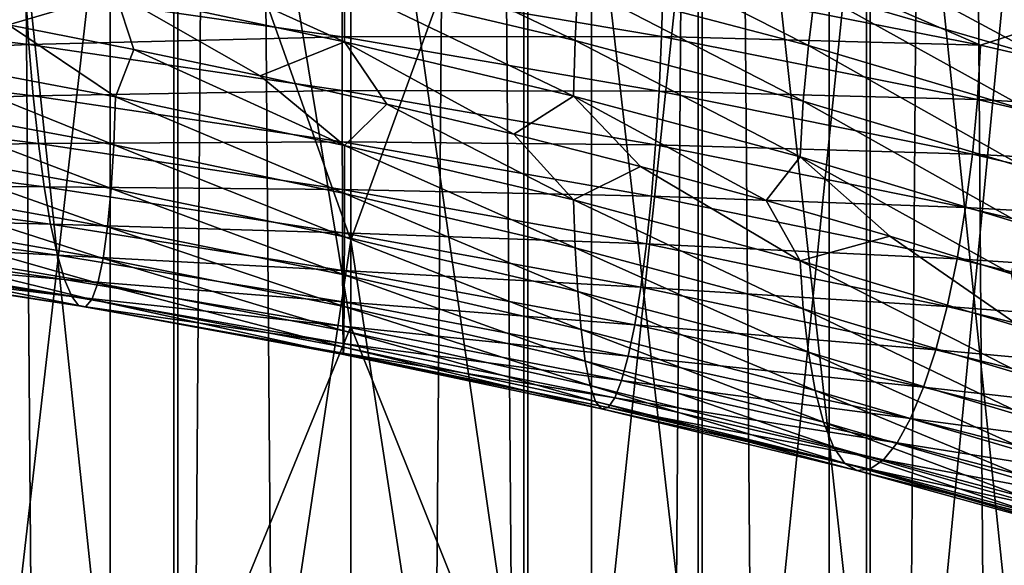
# Model space of a CAD drawing. Header units: metres. Extents: x -44 to 117, y -432 to 89.
# Tile 570 of 656: x -2.08 to 4.1, y -247.16 to -243.75. Entities that reach past the tile are written whole.
import ezdxf

# ---------------------------------------------------------------- set-up
doc = ezdxf.new("R2010")
doc.units = ezdxf.units.M
doc.layers.add('solid_125568', color=7, linetype='CONTINUOUS')

msp = doc.modelspace()

# ---------------------------------------------------------------- linework, layer by layer
at = {"layer": 'solid_125568'}
for points in [[(0, -312.351715, 242.333755), (0, -117.55674, 207.986145), (-1.509208, -117.572006, 207.899582)], [(1.509208, -312.366974, 242.247192), (1.509208, -117.572006, 207.899582), (0, -117.55674, 207.986145)], [(1.509208, -312.366974, 242.247192), (0, -117.55674, 207.986145), (0, -312.351715, 242.333755)], [(-1.509208, -312.366974, 242.247192), (-1.509208, -117.572006, 207.899582), (-2.998006, -117.617592, 207.641052)], [(-2.998006, -312.412567, 241.988663), (-1.509208, -312.366974, 242.247192), (-2.998006, -117.617592, 207.641052)], [(-1.509208, -312.366974, 242.247192), (0, -312.351715, 242.333755), (-1.509208, -117.572006, 207.899582)], [(2.998006, -312.412567, 241.988663), (2.998006, -117.617592, 207.641052), (1.509208, -117.572006, 207.899582)], [(1.509208, -312.366974, 242.247192), (2.998006, -312.412567, 241.988663), (1.509208, -117.572006, 207.899582)], [(4.446262, -312.487854, 241.561676), (4.446262, -117.692879, 207.214066), (2.998006, -117.617592, 207.641052)], [(2.998006, -312.412567, 241.988663), (4.446262, -312.487854, 241.561676), (2.998006, -117.617592, 207.641052)], [(2.998006, -316.805725, 217.073853), (2.998006, -122.010742, 182.726242), (4.446262, -121.935455, 183.153229)], [(4.446262, -316.730438, 217.500839), (2.998006, -316.805725, 217.073853), (4.446262, -121.935455, 183.153229)], [(-2.998006, -316.805725, 217.073853), (-2.998006, -122.010742, 182.726242), (-1.509208, -122.056328, 182.467712)], [(-1.509208, -316.851318, 216.815323), (-2.998006, -316.805725, 217.073853), (-1.509208, -122.056328, 182.467712)], [(-1.509208, -316.851318, 216.815323), (-1.509208, -122.056328, 182.467712), (0, -122.071594, 182.381149)], [(0, -316.866577, 216.72876), (0, -122.071594, 182.381149), (1.509208, -122.056328, 182.467712)], [(1.509208, -316.851318, 216.815323), (0, -316.866577, 216.72876), (1.509208, -122.056328, 182.467712)], [(1.509208, -316.851318, 216.815323), (1.509208, -122.056328, 182.467712), (2.998006, -122.010742, 182.726242)], [(2.998006, -316.805725, 217.073853), (1.509208, -316.851318, 216.815323), (2.998006, -122.010742, 182.726242)], [(0, -316.866577, 216.72876), (-1.509208, -316.851318, 216.815323), (0, -122.071594, 182.381149)], [(0, -245.126053, 949.558044), (0, -234.959061, 951.54834), (-1.085199, -242.073517, 950.139832)], [(1.109473, -242.072922, 950.136719), (0, -234.959061, 951.54834), (0, -245.126053, 949.558044)], [(-1.109473, -238.914276, 933.578735), (-2.201037, -248.426346, 931.5755), (-2.201037, -238.955002, 933.792114)], [(-1.109473, -238.914276, 933.578735), (-1.109473, -248.374939, 931.364441), (-2.201037, -248.426346, 931.5755)], [(0, -245.667389, 931.975098), (-1.109473, -248.374939, 931.364441), (-1.109473, -238.914276, 933.578735)], [(0, -240.83963, 933.094543), (0, -245.667389, 931.975098), (-1.109473, -238.914276, 933.578735)], [(1.085199, -238.913666, 933.575623), (1.085199, -248.374176, 931.361389), (0, -240.83963, 933.094543)], [(2.177384, -248.42485, 931.569336), (1.085199, -248.374176, 931.361389), (1.085199, -238.913666, 933.575623)], [(2.177384, -238.953827, 933.78595), (2.177384, -248.42485, 931.569336), (1.085199, -238.913666, 933.575623)], [(3.232239, -248.508774, 931.914246), (2.177384, -248.42485, 931.569336), (2.177384, -238.953827, 933.78595)], [(3.232239, -239.020309, 934.134583), (3.232239, -248.508774, 931.914246), (2.177384, -238.953827, 933.78595)], [(4.231679, -248.624634, 932.390137), (3.232239, -248.508774, 931.914246), (3.232239, -239.020309, 934.134583)], [(4.231679, -239.112106, 934.615723), (4.231679, -248.624634, 932.390137), (3.232239, -239.020309, 934.134583)], [(1.085199, -248.374176, 931.361389), (0, -245.667389, 931.975098), (0, -240.83963, 933.094543)], [(3.254865, -252.22554, 947.184021), (4.252891, -252.109009, 946.705322), (4.252891, -241.872818, 949.087769)], [(3.254865, -241.965134, 949.571716), (3.254865, -252.22554, 947.184021), (4.252891, -241.872818, 949.087769)], [(2.201037, -252.310181, 947.53186), (3.254865, -252.22554, 947.184021), (3.254865, -241.965134, 949.571716)], [(2.201037, -242.032196, 949.92334), (2.201037, -252.310181, 947.53186), (3.254865, -241.965134, 949.571716)], [(-2.177384, -242.033386, 949.929565), (-1.085199, -252.36232, 947.745972), (-1.085199, -242.073517, 950.139832)], [(-2.177384, -242.033386, 949.929565), (-2.177384, -252.311676, 947.537964), (-1.085199, -252.36232, 947.745972)], [(0, -245.126053, 949.558044), (-1.085199, -242.073517, 950.139832), (-1.085199, -252.36232, 947.745972)], [(1.109473, -242.072922, 950.136719), (0, -245.126053, 949.558044), (1.109473, -252.361572, 947.74292)], [(1.109473, -252.361572, 947.74292), (2.201037, -252.310181, 947.53186), (2.201037, -242.032196, 949.92334)], [(1.109473, -242.072922, 950.136719), (1.109473, -252.361572, 947.74292), (2.201037, -242.032196, 949.92334)], [(1.406089, -243.876556, 928.763428), (1.42165, -243.527069, 928.695862), (-0.040013, -243.184967, 928.705811)], [(-0.039421, -243.534393, 928.774841), (1.406089, -243.876556, 928.763428), (-0.040013, -243.184967, 928.705811)], [(1.42165, -243.527069, 928.695862), (2.867355, -243.907211, 928.834229), (1.442583, -243.185043, 928.571594)], [(2.867355, -243.907211, 928.834229), (2.909846, -243.56543, 928.713928), (1.442583, -243.185043, 928.571594)], [(-0.039256, -243.883026, 928.783875), (-0.039421, -243.534393, 928.774841), (-1.484338, -243.229706, 928.934692)], [(-1.474177, -243.578339, 928.943787), (-0.039256, -243.883026, 928.783875), (-1.484338, -243.229706, 928.934692)], [(2.909846, -243.56543, 928.713928), (4.344113, -243.984604, 929.005066), (2.962431, -243.239502, 928.540588)], [(4.344113, -243.984604, 929.005066), (4.42273, -243.659546, 928.839172), (2.962431, -243.239502, 928.540588)], [(-2.892388, -243.310364, 929.251343), (-2.145266, -243.778107, 929.020203), (-1.474177, -243.578339, 928.943787)], [(2.545194, -243.296188, 923.466492), (3.946792, -243.905243, 923.591309), (1.956446, -243.511337, 923.370422)], [(2.545194, -243.296188, 923.466492), (4.548691, -243.710144, 923.751892), (3.946792, -243.905243, 923.591309)], [(-2.039959, -243.566101, 923.620117), (-2.017471, -243.901169, 923.743896), (-3.958138, -243.666092, 924.134583)], [(-0.055342, -243.511353, 923.362549), (-0.054636, -243.852905, 923.430664), (-2.039959, -243.566101, 923.620117)], [(-2.039959, -243.566101, 923.620117), (-0.054636, -243.852905, 923.430664), (-2.017471, -243.901169, 923.743896)], [(1.956446, -243.511337, 923.370422), (1.946959, -243.85144, 923.378235), (-0.055342, -243.511353, 923.362549)], [(-0.055342, -243.511353, 923.362549), (1.946959, -243.85144, 923.378235), (-0.054636, -243.852905, 923.430664)], [(1.396253, -244.225204, 928.771301), (1.406089, -243.876556, 928.763428), (-0.039421, -243.534393, 928.774841)], [(-0.039256, -243.883026, 928.783875), (1.396253, -244.225204, 928.771301), (-0.039421, -243.534393, 928.774841)], [(1.406089, -243.876556, 928.763428), (2.835816, -244.256577, 928.898682), (1.42165, -243.527069, 928.695862)], [(2.835816, -244.256577, 928.898682), (2.867355, -243.907211, 928.834229), (1.42165, -243.527069, 928.695862)], [(1.956446, -243.511337, 923.370422), (3.946792, -243.905243, 923.591309), (1.946959, -243.85144, 923.378235)], [(2.867355, -243.907211, 928.834229), (4.280545, -244.32579, 929.119141), (2.909846, -243.56543, 928.713928)], [(4.280545, -244.32579, 929.119141), (4.344113, -243.984604, 929.005066), (2.909846, -243.56543, 928.713928)], [(-1.474177, -243.578339, 928.943787), (-2.145266, -243.778107, 929.020203), (-1.359487, -243.931992, 928.874573)], [(-1.474177, -243.578339, 928.943787), (-1.359487, -243.931992, 928.874573), (-0.569061, -244.097214, 928.77417)], [(-1.474177, -243.578339, 928.943787), (-0.569061, -244.097214, 928.77417), (-0.039256, -243.883026, 928.783875)], [(-3.958138, -243.666092, 924.134583), (-2.017471, -243.901169, 923.743896), (-3.9041, -243.986237, 924.307739)], [(4.548691, -243.710144, 923.751892), (5.892383, -244.353592, 924.013794), (3.946792, -243.905243, 923.591309)], [(-2.893155, -243.961945, 929.085632), (-1.47484, -244.228714, 928.777039), (-2.145266, -243.778107, 929.020203)], [(-1.47484, -244.228714, 928.777039), (-1.359487, -243.931992, 928.874573), (-2.145266, -243.778107, 929.020203)], [(-0.054636, -243.852905, 923.430664), (-0.053937, -244.188324, 923.555054), (-2.017471, -243.901169, 923.743896)], [(1.946959, -243.85144, 923.378235), (1.931504, -244.193085, 923.444946), (-0.054636, -243.852905, 923.430664)], [(-0.054636, -243.852905, 923.430664), (1.931504, -244.193085, 923.444946), (-0.053937, -244.188324, 923.555054)], [(1.396253, -244.225204, 928.771301), (2.81609, -244.60524, 928.904297), (1.406089, -243.876556, 928.763428)], [(2.81609, -244.60524, 928.904297), (2.835816, -244.256577, 928.898682), (1.406089, -243.876556, 928.763428)], [(1.946959, -243.85144, 923.378235), (3.927404, -244.245514, 923.596863), (1.931504, -244.193085, 923.444946)], [(3.946792, -243.905243, 923.591309), (3.927404, -244.245514, 923.596863), (1.946959, -243.85144, 923.378235)], [(-2.017471, -243.901169, 923.743896), (-1.990037, -244.22226, 923.920776), (-3.9041, -243.986237, 924.307739)], [(-2.017471, -243.901169, 923.743896), (-0.053937, -244.188324, 923.555054), (-1.990037, -244.22226, 923.920776)], [(-1.47484, -244.228714, 928.777039), (-0.039809, -244.532791, 928.616028), (-1.359487, -243.931992, 928.874573)], [(-0.039809, -244.532791, 928.616028), (-0.569061, -244.097214, 928.77417), (-1.359487, -243.931992, 928.874573)], [(-0.039256, -243.883026, 928.783875), (-0.569061, -244.097214, 928.77417), (0.224797, -244.2742, 928.718689)], [(-0.039256, -243.883026, 928.783875), (0.224797, -244.2742, 928.718689), (1.020772, -244.463455, 928.708191)], [(-0.039256, -243.883026, 928.783875), (1.020772, -244.463455, 928.708191), (1.396253, -244.225204, 928.771301)], [(2.835816, -244.256577, 928.898682), (4.233385, -244.674866, 929.178772), (2.867355, -243.907211, 928.834229)], [(4.233385, -244.674866, 929.178772), (4.280545, -244.32579, 929.119141), (2.867355, -243.907211, 928.834229)], [(3.946792, -243.905243, 923.591309), (5.892383, -244.353592, 924.013794), (3.927404, -244.245514, 923.596863)], [(-3.9041, -243.986237, 924.307739), (-1.990037, -244.22226, 923.920776), (-3.841162, -244.28447, 924.530396)], [(-2.913447, -244.264465, 928.911987), (-1.485146, -244.530106, 928.601379), (-2.893155, -243.961945, 929.085632)], [(-1.485146, -244.530106, 928.601379), (-1.47484, -244.228714, 928.777039), (-2.893155, -243.961945, 929.085632)], [(-0.039809, -244.532791, 928.616028), (0.224797, -244.2742, 928.718689), (-0.569061, -244.097214, 928.77417)], [(-1.990037, -244.22226, 923.920776), (-1.958267, -244.52179, 924.147888), (-3.841162, -244.28447, 924.530396)], [(-0.053937, -244.188324, 923.555054), (-0.053418, -244.509964, 923.732849), (-1.990037, -244.22226, 923.920776)], [(-1.990037, -244.22226, 923.920776), (-0.053418, -244.509964, 923.732849), (-1.958267, -244.52179, 924.147888)], [(-1.485146, -244.530106, 928.601379), (-0.040013, -244.833588, 928.43927), (-1.47484, -244.228714, 928.777039)], [(-0.040013, -244.833588, 928.43927), (-0.039809, -244.532791, 928.616028), (-1.47484, -244.228714, 928.777039)], [(-0.053937, -244.188324, 923.555054), (1.910406, -244.528595, 923.567627), (-0.053418, -244.509964, 923.732849)], [(1.931504, -244.193085, 923.444946), (1.910406, -244.528595, 923.567627), (-0.053937, -244.188324, 923.555054)], [(1.396253, -244.225204, 928.771301), (1.020772, -244.463455, 928.708191), (1.815261, -244.664948, 928.742798)], [(1.396253, -244.225204, 928.771301), (1.815261, -244.664948, 928.742798), (2.602593, -244.878052, 928.822144)], [(1.396253, -244.225204, 928.771301), (2.602593, -244.878052, 928.822144), (2.81609, -244.60524, 928.904297)], [(1.931504, -244.193085, 923.444946), (3.895963, -244.587143, 923.660461), (1.910406, -244.528595, 923.567627)], [(3.927404, -244.245514, 923.596863), (3.895963, -244.587143, 923.660461), (1.931504, -244.193085, 923.444946)], [(3.927404, -244.245514, 923.596863), (5.863314, -244.694107, 924.016052), (3.895963, -244.587143, 923.660461)], [(5.892383, -244.353592, 924.013794), (5.863314, -244.694107, 924.016052), (3.927404, -244.245514, 923.596863)], [(-3.841162, -244.28447, 924.530396), (-1.958267, -244.52179, 924.147888), (-3.770084, -244.553207, 924.799683)], [(-2.946081, -244.539169, 928.686707), (-1.501728, -244.803345, 928.373169), (-2.913447, -244.264465, 928.911987)], [(-1.501728, -244.803345, 928.373169), (-1.485146, -244.530106, 928.601379), (-2.913447, -244.264465, 928.911987)], [(-0.039809, -244.532791, 928.616028), (1.395818, -244.874939, 928.602173), (0.224797, -244.2742, 928.718689)], [(1.395818, -244.874939, 928.602173), (1.020772, -244.463455, 928.708191), (0.224797, -244.2742, 928.718689)], [(2.81609, -244.60524, 928.904297), (4.203993, -245.02356, 929.18103), (2.835816, -244.256577, 928.898682)], [(4.203993, -245.02356, 929.18103), (4.233385, -244.674866, 929.178772), (2.835816, -244.256577, 928.898682)], [(1.395818, -244.874939, 928.602173), (1.815261, -244.664948, 928.742798), (1.020772, -244.463455, 928.708191)], [(-1.958267, -244.52179, 924.147888), (-1.922412, -244.79216, 924.422302), (-3.770084, -244.553207, 924.799683)], [(-3.770084, -244.553207, 924.799683), (-1.922412, -244.79216, 924.422302), (-3.691579, -244.785706, 925.111694)], [(-2.990157, -244.780182, 928.416321), (-1.52419, -245.042618, 928.098999), (-2.946081, -244.539169, 928.686707)], [(-1.52419, -245.042618, 928.098999), (-1.501728, -244.803345, 928.373169), (-2.946081, -244.539169, 928.686707)], [(-0.053418, -244.509964, 923.732849), (-0.053177, -244.810196, 923.961121), (-1.958267, -244.52179, 924.147888)], [(-1.958267, -244.52179, 924.147888), (-0.053177, -244.810196, 923.961121), (-1.922412, -244.79216, 924.422302)], [(-1.501728, -244.803345, 928.373169), (-0.040353, -245.106049, 928.209778), (-1.485146, -244.530106, 928.601379)], [(-0.040353, -245.106049, 928.209778), (-0.040013, -244.833588, 928.43927), (-1.485146, -244.530106, 928.601379)], [(-0.053418, -244.509964, 923.732849), (1.884001, -244.850342, 923.743469), (-0.053177, -244.810196, 923.961121)], [(1.910406, -244.528595, 923.567627), (1.884001, -244.850342, 923.743469), (-0.053418, -244.509964, 923.732849)], [(-0.040013, -244.833588, 928.43927), (1.40572, -245.175659, 928.425354), (-0.039809, -244.532791, 928.616028)], [(1.40572, -245.175659, 928.425354), (1.395818, -244.874939, 928.602173), (-0.039809, -244.532791, 928.616028)], [(1.910406, -244.528595, 923.567627), (3.853303, -244.922501, 923.779114), (1.884001, -244.850342, 923.743469)], [(3.895963, -244.587143, 923.660461), (3.853303, -244.922501, 923.779114), (1.910406, -244.528595, 923.567627)], [(2.81609, -244.60524, 928.904297), (2.602593, -244.878052, 928.822144), (3.378142, -245.102249, 928.945435)], [(2.81609, -244.60524, 928.904297), (3.378142, -245.102249, 928.945435), (4.140566, -245.337906, 929.112244)], [(2.81609, -244.60524, 928.904297), (4.140566, -245.337906, 929.112244), (4.203993, -245.02356, 929.18103)], [(3.895963, -244.587143, 923.660461), (5.816244, -245.035645, 924.074707), (3.853303, -244.922501, 923.779114)], [(5.863314, -244.694107, 924.016052), (5.816244, -245.035645, 924.074707), (3.895963, -244.587143, 923.660461)], [(1.395818, -244.874939, 928.602173), (2.815776, -245.255524, 928.733704), (1.815261, -244.664948, 928.742798)], [(2.815776, -245.255524, 928.733704), (2.602593, -244.878052, 928.822144), (1.815261, -244.664948, 928.742798)], [(-3.691579, -244.785706, 925.111694), (-1.882588, -245.026581, 924.740051), (-3.607325, -244.978302, 925.458435)], [(-1.922412, -244.79216, 924.422302), (-1.882588, -245.026581, 924.740051), (-3.691579, -244.785706, 925.111694)], [(-3.044773, -244.981689, 928.107361), (-1.552142, -245.242111, 927.785522), (-2.990157, -244.780182, 928.416321)], [(-1.552142, -245.242111, 927.785522), (-1.52419, -245.042618, 928.098999), (-2.990157, -244.780182, 928.416321)], [(-1.922412, -244.79216, 924.422302), (-0.052952, -245.081436, 924.236938), (-1.882588, -245.026581, 924.740051)], [(-0.053177, -244.810196, 923.961121), (-0.052952, -245.081436, 924.236938), (-1.922412, -244.79216, 924.422302)], [(-1.52419, -245.042618, 928.098999), (-0.040948, -245.344391, 927.934021), (-1.501728, -244.803345, 928.373169)], [(-0.040948, -245.344391, 927.934021), (-0.040353, -245.106049, 928.209778), (-1.501728, -244.803345, 928.373169)], [(-0.053177, -244.810196, 923.961121), (1.852706, -245.150665, 923.969543), (-0.052952, -245.081436, 924.236938)], [(1.884001, -244.850342, 923.743469), (1.852706, -245.150665, 923.969543), (-0.053177, -244.810196, 923.961121)], [(-0.040353, -245.106049, 928.209778), (1.421627, -245.448044, 928.196106), (-0.040013, -244.833588, 928.43927)], [(1.421627, -245.448044, 928.196106), (1.40572, -245.175659, 928.425354), (-0.040013, -244.833588, 928.43927)], [(1.884001, -244.850342, 923.743469), (3.800272, -245.243896, 923.950195), (1.852706, -245.150665, 923.969543)], [(3.853303, -244.922501, 923.779114), (3.800272, -245.243896, 923.950195), (1.884001, -244.850342, 923.743469)], [(2.835672, -245.556732, 928.5578), (2.815776, -245.255524, 928.733704), (1.395818, -244.874939, 928.602173)], [(1.40572, -245.175659, 928.425354), (2.835672, -245.556732, 928.5578), (1.395818, -244.874939, 928.602173)], [(2.815776, -245.255524, 928.733704), (3.378142, -245.102249, 928.945435), (2.602593, -244.878052, 928.822144)], [(3.853303, -244.922501, 923.779114), (5.752505, -245.370544, 924.187134), (3.800272, -245.243896, 923.950195)], [(5.816244, -245.035645, 924.074707), (5.752505, -245.370544, 924.187134), (3.853303, -244.922501, 923.779114)], [(-3.607325, -244.978302, 925.458435), (-1.839542, -245.221405, 925.093018), (-3.519797, -245.128143, 925.830933)], [(-1.882588, -245.026581, 924.740051), (-1.839542, -245.221405, 925.093018), (-3.607325, -244.978302, 925.458435)], [(-3.108955, -245.137863, 927.766235), (-1.585115, -245.396042, 927.439209), (-3.044773, -244.981689, 928.107361)], [(-1.585115, -245.396042, 927.439209), (-1.552142, -245.242111, 927.785522), (-3.044773, -244.981689, 928.107361)], [(-1.882588, -245.026581, 924.740051), (-0.052259, -245.31691, 924.556335), (-1.839542, -245.221405, 925.093018)], [(-0.052952, -245.081436, 924.236938), (-0.052259, -245.31691, 924.556335), (-1.882588, -245.026581, 924.740051)], [(-1.552142, -245.242111, 927.785522), (-0.041918, -245.542816, 927.618713), (-1.52419, -245.042618, 928.098999)], [(-0.041918, -245.542816, 927.618713), (-0.040948, -245.344391, 927.934021), (-1.52419, -245.042618, 928.098999)], [(-0.052952, -245.081436, 924.236938), (1.817297, -245.422012, 924.243042), (-0.052259, -245.31691, 924.556335)], [(1.852706, -245.150665, 923.969543), (1.817297, -245.422012, 924.243042), (-0.052952, -245.081436, 924.236938)], [(-0.040948, -245.344391, 927.934021), (1.442908, -245.686295, 927.921021), (-0.040353, -245.106049, 928.209778)], [(1.442908, -245.686295, 927.921021), (1.421627, -245.448044, 928.196106), (-0.040353, -245.106049, 928.209778)], [(2.815776, -245.255524, 928.733704), (4.203804, -245.674942, 929.008911), (3.378142, -245.102249, 928.945435)], [(4.203804, -245.674942, 929.008911), (4.140566, -245.337906, 929.112244), (3.378142, -245.102249, 928.945435)], [(-3.519797, -245.128143, 925.830933), (-1.794746, -245.373672, 925.472107), (-3.431528, -245.23233, 926.220337)], [(-1.839542, -245.221405, 925.093018), (-1.794746, -245.373672, 925.472107), (-3.519797, -245.128143, 925.830933)], [(-3.181445, -245.242889, 927.399414), (-1.622353, -245.498672, 927.066589), (-3.108955, -245.137863, 927.766235)], [(-1.622353, -245.498672, 927.066589), (-1.585115, -245.396042, 927.439209), (-3.108955, -245.137863, 927.766235)], [(0, -255.181641, 947.065247), (0, -245.126053, 949.558044), (-1.085199, -252.36232, 947.745972)], [(1.109473, -252.361572, 947.74292), (0, -245.126053, 949.558044), (0, -255.181641, 947.065247)], [(1.852706, -245.150665, 923.969543), (3.737793, -245.543716, 924.170837), (1.817297, -245.422012, 924.243042)], [(3.800272, -245.243896, 923.950195), (3.737793, -245.543716, 924.170837), (1.852706, -245.150665, 923.969543)], [(-3.431528, -245.23233, 926.220337), (-1.749727, -245.480408, 925.868225), (-3.344587, -245.28804, 926.617676)], [(-1.794746, -245.373672, 925.472107), (-1.749727, -245.480408, 925.868225), (-3.431528, -245.23233, 926.220337)], [(-1.839542, -245.221405, 925.093018), (-0.05091, -245.512924, 924.911255), (-1.794746, -245.373672, 925.472107)], [(-0.052259, -245.31691, 924.556335), (-0.05091, -245.512924, 924.911255), (-1.839542, -245.221405, 925.093018)], [(2.867648, -245.829727, 928.330444), (2.835672, -245.556732, 928.5578), (1.40572, -245.175659, 928.425354)], [(1.421627, -245.448044, 928.196106), (2.867648, -245.829727, 928.330444), (1.40572, -245.175659, 928.425354)], [(-3.344587, -245.28804, 926.617676), (-1.705542, -245.538696, 926.272156), (-3.260656, -245.29248, 927.013733)], [(-1.749727, -245.480408, 925.868225), (-1.705542, -245.538696, 926.272156), (-3.344587, -245.28804, 926.617676)], [(-3.260656, -245.29248, 927.013733), (-1.662853, -245.545746, 926.674683), (-3.181445, -245.242889, 927.399414)], [(-1.705542, -245.538696, 926.272156), (-1.662853, -245.545746, 926.674683), (-3.260656, -245.29248, 927.013733)], [(-1.662853, -245.545746, 926.674683), (-1.622353, -245.498672, 927.066589), (-3.181445, -245.242889, 927.399414)], [(-1.585115, -245.396042, 927.439209), (-0.043308, -245.695572, 927.270386), (-1.552142, -245.242111, 927.785522)], [(-0.043308, -245.695572, 927.270386), (-0.041918, -245.542816, 927.618713), (-1.552142, -245.242111, 927.785522)], [(4.233469, -245.977173, 928.834839), (4.203804, -245.674942, 929.008911), (2.815776, -245.255524, 928.733704)], [(2.835672, -245.556732, 928.5578), (4.233469, -245.977173, 928.834839), (2.815776, -245.255524, 928.733704)], [(3.800272, -245.243896, 923.950195), (5.673449, -245.691162, 924.350647), (3.737793, -245.543716, 924.170837)], [(5.752505, -245.370544, 924.187134), (5.673449, -245.691162, 924.350647), (3.800272, -245.243896, 923.950195)], [(-0.052259, -245.31691, 924.556335), (1.778846, -245.657608, 924.560059), (-0.05091, -245.512924, 924.911255)], [(1.817297, -245.422012, 924.243042), (1.778846, -245.657608, 924.560059), (-0.052259, -245.31691, 924.556335)], [(-0.041918, -245.542816, 927.618713), (1.468933, -245.884613, 927.606567), (-0.040948, -245.344391, 927.934021)], [(1.468933, -245.884613, 927.606567), (1.442908, -245.686295, 927.921021), (-0.040948, -245.344391, 927.934021)], [(-1.794746, -245.373672, 925.472107), (-0.049353, -245.666473, 925.292419), (-1.749727, -245.480408, 925.868225)], [(-0.05091, -245.512924, 924.911255), (-0.049353, -245.666473, 925.292419), (-1.794746, -245.373672, 925.472107)], [(-1.622353, -245.498672, 927.066589), (-0.044872, -245.796921, 926.89563), (-1.585115, -245.396042, 927.439209)], [(-0.044872, -245.796921, 926.89563), (-0.043308, -245.695572, 927.270386), (-1.585115, -245.396042, 927.439209)], [(-1.749727, -245.480408, 925.868225), (-0.048094, -245.774551, 925.690674), (-1.705542, -245.538696, 926.272156)], [(-0.049353, -245.666473, 925.292419), (-0.048094, -245.774551, 925.690674), (-1.749727, -245.480408, 925.868225)], [(2.910567, -246.06871, 928.058105), (2.867648, -245.829727, 928.330444), (1.421627, -245.448044, 928.196106)], [(1.442908, -245.686295, 927.921021), (2.910567, -246.06871, 928.058105), (1.421627, -245.448044, 928.196106)], [(1.817297, -245.422012, 924.243042), (3.667146, -245.814392, 924.438293), (1.778846, -245.657608, 924.560059)], [(3.737793, -245.543716, 924.170837), (3.667146, -245.814392, 924.438293), (1.817297, -245.422012, 924.243042)], [(-1.705542, -245.538696, 926.272156), (-0.047166, -245.834229, 926.096802), (-1.662853, -245.545746, 926.674683)], [(-0.048094, -245.774551, 925.690674), (-0.047166, -245.834229, 926.096802), (-1.705542, -245.538696, 926.272156)], [(-1.662853, -245.545746, 926.674683), (-0.046203, -245.842636, 926.501526), (-1.622353, -245.498672, 927.066589)], [(-0.046203, -245.842636, 926.501526), (-0.044872, -245.796921, 926.89563), (-1.622353, -245.498672, 927.066589)], [(-0.05091, -245.512924, 924.911255), (1.738479, -245.85376, 924.912537), (-0.049353, -245.666473, 925.292419)], [(1.778846, -245.657608, 924.560059), (1.738479, -245.85376, 924.912537), (-0.05091, -245.512924, 924.911255)], [(-0.043308, -245.695572, 927.270386), (1.499145, -246.037216, 927.25946), (-0.041918, -245.542816, 927.618713)], [(1.499145, -246.037216, 927.25946), (1.468933, -245.884613, 927.606567), (-0.041918, -245.542816, 927.618713)], [(3.737793, -245.543716, 924.170837), (5.580495, -245.989838, 924.562561), (3.667146, -245.814392, 924.438293)], [(5.673449, -245.691162, 924.350647), (5.580495, -245.989838, 924.562561), (3.737793, -245.543716, 924.170837)], [(-0.047166, -245.834229, 926.096802), (-0.046203, -245.842636, 926.501526), (-1.662853, -245.545746, 926.674683)], [(4.28115, -246.251495, 928.610901), (4.233469, -245.977173, 928.834839), (2.835672, -245.556732, 928.5578)], [(2.867648, -245.829727, 928.330444), (4.28115, -246.251495, 928.610901), (2.835672, -245.556732, 928.5578)], [(0, -245.667389, 931.975098), (0, -250.464569, 930.731079), (-1.109473, -248.374939, 931.364441)], [(-0.049353, -245.666473, 925.292419), (1.696774, -246.007462, 925.291382), (-0.048094, -245.774551, 925.690674)], [(1.738479, -245.85376, 924.912537), (1.696774, -246.007462, 925.291382), (-0.049353, -245.666473, 925.292419)], [(1.085199, -248.374176, 931.361389), (0, -250.464569, 930.731079), (0, -245.667389, 931.975098)], [(1.778846, -245.657608, 924.560059), (3.589983, -246.049164, 924.748901), (1.738479, -245.85376, 924.912537)], [(3.667146, -245.814392, 924.438293), (3.589983, -246.049164, 924.748901), (1.778846, -245.657608, 924.560059)], [(-0.044872, -245.796921, 926.89563), (1.533275, -246.138428, 926.88623), (-0.043308, -245.695572, 927.270386)], [(1.533275, -246.138428, 926.88623), (1.499145, -246.037216, 927.25946), (-0.043308, -245.695572, 927.270386)], [(2.963295, -246.267868, 927.747253), (2.910567, -246.06871, 928.058105), (1.442908, -245.686295, 927.921021)], [(1.468933, -245.884613, 927.606567), (2.963295, -246.267868, 927.747253), (1.442908, -245.686295, 927.921021)], [(-0.048094, -245.774551, 925.690674), (1.654254, -246.115677, 925.687317), (-0.047166, -245.834229, 926.096802)], [(1.696774, -246.007462, 925.291382), (1.654254, -246.115677, 925.687317), (-0.048094, -245.774551, 925.690674)], [(-0.047166, -245.834229, 926.096802), (1.611911, -246.175461, 926.091187), (-0.046203, -245.842636, 926.501526)], [(1.654254, -246.115677, 925.687317), (1.611911, -246.175461, 926.091187), (-0.047166, -245.834229, 926.096802)], [(-0.046203, -245.842636, 926.501526), (1.571132, -246.184006, 926.493896), (-0.044872, -245.796921, 926.89563)], [(1.611911, -246.175461, 926.091187), (1.571132, -246.184006, 926.493896), (-0.046203, -245.842636, 926.501526)], [(1.571132, -246.184006, 926.493896), (1.533275, -246.138428, 926.88623), (-0.044872, -245.796921, 926.89563)], [(4.345221, -246.49205, 928.343445), (4.28115, -246.251495, 928.610901), (2.867648, -245.829727, 928.330444)], [(2.910567, -246.06871, 928.058105), (4.345221, -246.49205, 928.343445), (2.867648, -245.829727, 928.330444)], [(3.667146, -245.814392, 924.438293), (5.475411, -246.259048, 924.820435), (3.589983, -246.049164, 924.748901)], [(5.580495, -245.989838, 924.562561), (5.475411, -246.259048, 924.820435), (3.667146, -245.814392, 924.438293)], [(3.024769, -246.421402, 927.40448), (2.963295, -246.267868, 927.747253), (1.468933, -245.884613, 927.606567)], [(1.499145, -246.037216, 927.25946), (3.024769, -246.421402, 927.40448), (1.468933, -245.884613, 927.606567)], [(1.738479, -245.85376, 924.912537), (3.508353, -246.244385, 925.094788), (1.696774, -246.007462, 925.291382)], [(3.589983, -246.049164, 924.748901), (3.508353, -246.244385, 925.094788), (1.738479, -245.85376, 924.912537)], [(3.094212, -246.523605, 927.036316), (3.024769, -246.421402, 927.40448), (1.499145, -246.037216, 927.25946)], [(1.533275, -246.138428, 926.88623), (3.094212, -246.523605, 927.036316), (1.499145, -246.037216, 927.25946)], [(1.696774, -246.007462, 925.291382), (3.423855, -246.397064, 925.466858), (1.654254, -246.115677, 925.687317)], [(3.508353, -246.244385, 925.094788), (3.423855, -246.397064, 925.466858), (1.696774, -246.007462, 925.291382)], [(4.424054, -246.692993, 928.038879), (4.345221, -246.49205, 928.343445), (2.910567, -246.06871, 928.058105)], [(2.963295, -246.267868, 927.747253), (4.424054, -246.692993, 928.038879), (2.910567, -246.06871, 928.058105)], [(3.589983, -246.049164, 924.748901), (5.360412, -246.49205, 925.120667), (3.508353, -246.244385, 925.094788)], [(5.475411, -246.259048, 924.820435), (5.360412, -246.49205, 925.120667), (3.589983, -246.049164, 924.748901)], [(3.170832, -246.570267, 926.649719), (3.094212, -246.523605, 927.036316), (1.533275, -246.138428, 926.88623)], [(1.571132, -246.184006, 926.493896), (3.170832, -246.570267, 926.649719), (1.533275, -246.138428, 926.88623)], [(1.654254, -246.115677, 925.687317), (3.338033, -246.504196, 925.856018), (1.611911, -246.175461, 926.091187)], [(3.423855, -246.397064, 925.466858), (3.338033, -246.504196, 925.856018), (1.654254, -246.115677, 925.687317)], [(1.611911, -246.175461, 926.091187), (3.252895, -246.562851, 926.253296), (1.571132, -246.184006, 926.493896)], [(3.252895, -246.562851, 926.253296), (3.170832, -246.570267, 926.649719), (1.571132, -246.184006, 926.493896)], [(3.338033, -246.504196, 925.856018), (3.252895, -246.562851, 926.253296), (1.611911, -246.175461, 926.091187)], [(4.516094, -246.848526, 927.703552), (4.424054, -246.692993, 928.038879), (2.963295, -246.267868, 927.747253)], [(3.024769, -246.421402, 927.40448), (4.516094, -246.848526, 927.703552), (2.963295, -246.267868, 927.747253)], [(3.508353, -246.244385, 925.094788), (5.238444, -246.685272, 925.455688), (3.423855, -246.397064, 925.466858)], [(5.360412, -246.49205, 925.120667), (5.238444, -246.685272, 925.455688), (3.508353, -246.244385, 925.094788)], [(3.423855, -246.397064, 925.466858), (5.112112, -246.835754, 925.81665), (3.338033, -246.504196, 925.856018)], [(5.238444, -246.685272, 925.455688), (5.112112, -246.835754, 925.81665), (3.423855, -246.397064, 925.466858)], [(4.620061, -246.952881, 927.343994), (4.516094, -246.848526, 927.703552), (3.024769, -246.421402, 927.40448)], [(3.094212, -246.523605, 927.036316), (4.620061, -246.952881, 927.343994), (3.024769, -246.421402, 927.40448)], [(4.734577, -247.001831, 926.96698), (4.620061, -246.952881, 927.343994), (3.094212, -246.523605, 927.036316)], [(3.170832, -246.570267, 926.649719), (4.734577, -247.001831, 926.96698), (3.094212, -246.523605, 927.036316)], [(3.338033, -246.504196, 925.856018), (4.983962, -246.940552, 926.194702), (3.252895, -246.562851, 926.253296)], [(5.112112, -246.835754, 925.81665), (4.983962, -246.940552, 926.194702), (3.338033, -246.504196, 925.856018)], [(3.252895, -246.562851, 926.253296), (4.856992, -246.996811, 926.580994), (3.170832, -246.570267, 926.649719)], [(4.856992, -246.996811, 926.580994), (4.734577, -247.001831, 926.96698), (3.170832, -246.570267, 926.649719)], [(4.983962, -246.940552, 926.194702), (4.856992, -246.996811, 926.580994), (3.252895, -246.562851, 926.253296)]]:
    msp.add_3dface(points, dxfattribs=at)

doc.saveas('drawing.dxf')
